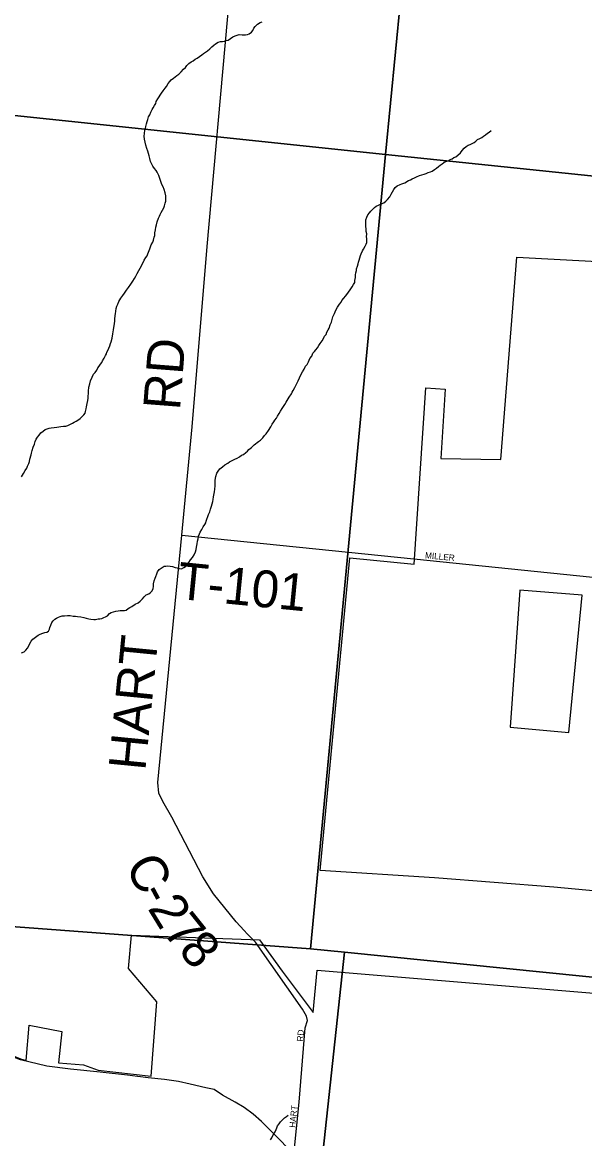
# Model space of a CAD drawing. Extents: x 0 to 1064, y 0 to 440.
# Drawn here: x 221.76 to 235.6, y 251.21 to 278.69 of the extents above; entities that cross this region are included whole.
import ezdxf

# ---------------------------------------------------------------- set-up
doc = ezdxf.new("R2010")
doc.units = 0
for name, color, linetype in [('GM_X_City_Street', 7, 'Continuous'), ('GM_X_City_Street_Text', 7, 'Continuous'), ('GM_X_Corporation', 7, 'Continuous'), ('GM_X_County_Road', 7, 'Continuous'), ('GM_X_County_Road_Text', 7, 'Continuous'), ('GM_X_Minor_River', 7, 'Continuous'), ('GM_X_Section', 7, 'Continuous'), ('GM_X_State_Route', 7, 'Continuous'), ('GM_X_Township_Road', 7, 'Continuous'), ('GM_X_Township_Road_Text', 7, 'Continuous')]:
    doc.layers.add(name, color=color, linetype=linetype)

msp = doc.modelspace()

# ---------------------------------------------------------------- linework, layer by layer
at = {"layer": 'GM_X_City_Street'}
for points in [[(231.391, 265.48), (236.44, 264.965), (236.464, 264.962)], [(228.439, 250.811), (228.57, 252.107), (228.719, 253.935), (228.778, 254.116), (228.756, 254.226), (228.656, 254.399), (227.498, 256.041), (227.295, 256.246), (227.217, 256.331)]]:
    msp.add_lwpolyline(points, dxfattribs=at)
at = {"layer": 'GM_X_Corporation'}
for points in [[(236.156, 257.273), (234.842, 257.395), (231.903, 257.627), (229.09, 257.81), (229.82, 265.507), (231.403, 265.346), (231.688, 269.689), (232.167, 269.655), (232.057, 267.953), (233.533, 267.924), (233.933, 272.908), (238.971, 272.631)], [(220.29, 250.863), (220.135, 251.369), (220.047, 251.658), (219.941, 252.103), (219.856, 252.399), (219.855, 252.54), (221.032, 251.94), (221.207, 253.378), (221.71, 253.174), (221.851, 253.132), (221.924, 254), (222.731, 253.848), (222.653, 253.074), (223.263, 253.025), (223.623, 252.895), (224.929, 252.745), (225.073, 254.579), (224.374, 255.398), (224.448, 256.215), (227.597, 256.102), (228.152, 255.327), (228.915, 254.315), (229.017, 255.354), (236.023, 254.775)]]:
    msp.add_lwpolyline(points, dxfattribs=at)
msp.add_lwpolyline([(234.002, 264.711), (233.766, 261.334), (235.213, 261.207), (235.541, 264.587)], close=True, dxfattribs=at)
at = {"layer": 'GM_X_County_Road'}
msp.add_lwpolyline([(227.217, 256.331), (227.021, 256.544), (226.463, 257.231), (226.198, 257.65), (225.438, 259.12), (225.221, 259.508), (225.122, 259.711), (225.097, 259.973), (225.685, 266.061), (225.937, 268.726), (226.312, 273.171), (227.313, 284.338), (227.421, 286.562), (227.469, 287.662), (227.522, 288.708), (227.683, 291.298), (227.726, 291.973), (227.812, 292.884)], dxfattribs=at)
at = {"layer": 'GM_X_Minor_River'}
for points in [[(227.047, 278.373), (227.096, 278.383), (227.169, 278.381), (227.211, 278.38), (227.254, 278.379), (227.303, 278.389), (227.346, 278.406), (227.396, 278.441), (227.434, 278.482), (227.46, 278.542), (227.492, 278.584), (227.543, 278.643), (227.611, 278.677), (227.66, 278.694)], [(224.894, 273.109), (224.928, 273.205), (224.967, 273.277), (224.987, 273.325), (225.007, 273.397), (225.021, 273.439), (225.023, 273.506), (225.037, 273.578), (225.046, 273.645), (225.06, 273.699), (225.081, 273.777), (225.108, 273.861), (225.134, 273.915), (225.153, 273.957), (225.173, 274.005), (225.206, 274.065), (225.238, 274.118), (225.258, 274.166), (225.278, 274.232), (225.292, 274.287), (225.294, 274.341), (225.29, 274.414), (225.275, 274.488), (225.247, 274.573), (225.225, 274.635), (225.196, 274.696), (225.168, 274.764), (225.14, 274.838), (225.118, 274.917), (225.078, 274.997), (225.049, 275.041), (225.008, 275.091), (224.967, 275.147), (224.945, 275.196), (224.91, 275.258), (224.901, 275.337), (224.878, 275.398), (224.862, 275.459), (224.846, 275.515), (224.824, 275.582), (224.796, 275.662), (224.78, 275.735), (224.764, 275.809), (224.76, 275.881), (224.763, 275.948), (224.777, 276.027), (224.791, 276.075), (224.799, 276.123), (224.819, 276.183), (224.833, 276.244), (224.847, 276.292), (224.867, 276.358), (224.894, 276.412), (224.92, 276.472), (224.953, 276.537), (224.978, 276.579), (225.011, 276.639), (225.043, 276.686), (225.056, 276.734), (225.095, 276.8), (225.127, 276.848), (225.153, 276.889), (225.185, 276.943), (225.224, 277.002), (225.274, 277.062), (225.306, 277.103), (225.351, 277.181), (225.389, 277.228), (225.421, 277.27), (225.477, 277.31), (225.521, 277.345), (225.565, 277.38), (225.608, 277.409), (225.665, 277.468), (225.728, 277.533), (225.778, 277.574), (225.804, 277.622), (225.861, 277.675), (225.917, 277.71), (225.96, 277.739), (226.016, 277.779), (226.06, 277.802), (226.122, 277.843), (226.178, 277.884), (226.222, 277.919), (226.266, 277.954), (226.315, 277.983), (226.378, 278.029), (226.422, 278.083), (226.472, 278.123), (226.516, 278.159), (226.578, 278.199), (226.633, 278.21), (226.682, 278.214), (226.731, 278.225), (226.774, 278.236), (226.829, 278.246), (226.886, 278.287), (226.942, 278.327), (226.998, 278.356), (227.047, 278.373)], [(229.484, 271.613), (229.517, 271.673), (229.562, 271.745), (229.606, 271.798), (229.626, 271.84), (229.67, 271.893), (229.709, 271.946), (229.746, 271.988), (229.785, 272.041), (229.829, 272.101), (229.88, 272.172), (229.913, 272.232), (229.939, 272.285), (229.94, 272.328), (229.955, 272.406), (229.963, 272.467), (229.971, 272.521), (229.985, 272.575), (229.987, 272.618), (230.007, 272.684), (230.021, 272.738), (230.034, 272.78), (230.048, 272.835), (230.062, 272.889), (230.083, 272.949), (230.102, 272.991), (230.129, 273.057), (230.155, 273.104), (230.2, 273.176), (230.22, 273.224), (230.239, 273.266), (230.236, 273.363), (230.232, 273.406), (230.234, 273.478), (230.224, 273.539), (230.22, 273.612), (230.216, 273.655), (230.217, 273.704), (230.213, 273.77), (230.215, 273.825), (230.236, 273.891), (230.262, 273.951), (230.3, 273.998), (230.338, 274.04), (230.376, 274.081), (230.426, 274.128), (230.47, 274.163), (230.525, 274.186), (230.587, 274.214), (230.655, 274.242), (230.705, 274.283), (230.749, 274.325), (230.806, 274.39), (230.833, 274.456), (230.871, 274.515), (230.903, 274.569), (230.935, 274.616), (230.986, 274.663), (231.06, 274.691), (231.103, 274.714), (231.177, 274.736), (231.264, 274.788), (231.313, 274.805), (231.357, 274.834), (231.412, 274.857), (231.462, 274.879), (231.536, 274.913), (231.591, 274.93), (231.653, 274.952), (231.702, 274.963), (231.745, 274.986), (231.801, 275.008), (231.844, 275.025), (231.906, 275.06), (231.95, 275.095), (232, 275.136), (232.044, 275.171), (232.093, 275.2), (232.137, 275.235), (232.186, 275.258), (232.236, 275.28), (232.292, 275.309), (232.335, 275.326), (232.378, 275.355), (232.428, 275.378), (232.478, 275.419), (232.547, 275.477), (232.585, 275.531), (232.63, 275.59), (232.68, 275.625), (232.736, 275.66), (232.779, 275.676), (232.834, 275.705), (232.878, 275.728), (232.921, 275.757), (232.965, 275.798), (233.021, 275.827), (233.065, 275.85), (233.108, 275.885), (233.158, 275.92), (233.208, 275.955)], [(233.208, 275.955), (233.251, 275.978), (233.295, 276.019)], [(221.789, 267.577), (221.828, 267.655), (221.867, 267.714), (221.886, 267.762), (221.919, 267.828), (221.939, 267.876), (221.947, 267.936), (221.975, 268.039), (221.988, 268.081), (222.003, 268.147), (222.029, 268.225), (222.056, 268.303), (222.071, 268.364), (222.103, 268.429), (222.129, 268.477), (222.173, 268.524), (222.218, 268.578), (222.274, 268.618), (222.324, 268.659), (222.373, 268.682), (222.422, 268.693), (222.471, 268.703), (222.545, 268.713), (222.606, 268.723), (222.655, 268.728), (222.704, 268.733), (222.771, 268.743), (222.832, 268.747), (222.875, 268.764), (222.931, 268.786), (222.993, 268.821), (223.036, 268.844), (223.086, 268.866), (223.129, 268.889), (223.185, 268.93), (223.223, 268.972), (223.274, 269.025), (223.305, 269.066), (223.313, 269.108), (223.327, 269.169), (223.341, 269.217), (223.356, 269.307), (223.37, 269.374), (223.379, 269.434), (223.38, 269.477), (223.389, 269.561), (223.39, 269.604), (223.399, 269.701), (223.421, 269.785), (223.435, 269.864), (223.481, 269.953), (223.514, 270.025), (223.552, 270.066), (223.596, 270.126), (223.616, 270.18), (223.654, 270.221), (223.68, 270.269), (223.712, 270.31), (223.731, 270.352), (223.77, 270.418), (223.803, 270.484), (223.829, 270.525), (223.842, 270.567), (223.875, 270.627), (223.888, 270.669), (223.914, 270.723), (223.928, 270.777), (223.942, 270.825), (223.969, 270.909), (223.985, 271.018), (224.006, 271.115), (224.022, 271.224), (224.03, 271.266), (224.038, 271.338), (224.039, 271.381), (224.042, 271.466), (224.05, 271.508), (224.058, 271.575), (224.066, 271.641), (224.086, 271.695), (224.106, 271.749), (224.133, 271.815), (224.184, 271.899), (224.229, 271.964), (224.274, 272.017), (224.325, 272.095), (224.37, 272.16), (224.427, 272.243), (224.478, 272.314), (224.517, 272.38), (224.555, 272.44), (224.588, 272.499), (224.627, 272.577), (224.659, 272.637), (224.705, 272.726), (224.757, 272.828), (224.802, 272.899), (224.828, 272.941), (224.847, 272.983), (224.861, 273.025), (224.894, 273.109)], [(226.083, 265.969), (226.098, 266.041), (226.118, 266.095), (226.138, 266.137), (226.176, 266.203), (226.209, 266.269), (226.253, 266.322), (226.273, 266.364), (226.287, 266.406), (226.3, 266.454), (226.327, 266.52), (226.341, 266.568), (226.373, 266.64), (226.394, 266.706), (226.414, 266.778), (226.428, 266.833), (226.449, 266.893), (226.456, 266.941), (226.465, 267.008), (226.479, 267.086), (226.487, 267.128), (226.495, 267.195), (226.504, 267.273), (226.506, 267.334), (226.507, 267.377), (226.509, 267.419), (226.518, 267.504), (226.545, 267.588), (226.583, 267.635), (226.621, 267.695), (226.684, 267.748), (226.74, 267.794), (226.815, 267.835), (226.858, 267.87), (226.926, 267.898), (226.988, 267.932), (227.044, 267.955), (227.1, 267.99), (227.156, 268.03), (227.199, 268.047), (227.262, 268.094), (227.305, 268.129), (227.337, 268.171), (227.4, 268.217), (227.469, 268.282), (227.575, 268.364), (227.625, 268.398), (227.682, 268.457), (227.72, 268.517), (227.764, 268.558), (227.816, 268.642), (227.873, 268.725), (227.912, 268.796), (227.95, 268.85), (227.976, 268.892), (228.014, 268.945), (228.04, 268.993), (228.079, 269.058), (228.117, 269.118), (228.156, 269.177), (228.188, 269.231), (228.22, 269.279), (228.252, 269.332), (228.278, 269.374), (228.304, 269.416), (228.33, 269.457), (228.381, 269.541), (228.401, 269.583), (228.426, 269.624), (228.465, 269.696), (228.498, 269.762), (228.55, 269.857), (228.577, 269.935), (228.616, 270.007), (228.654, 270.079), (228.693, 270.15), (228.732, 270.222), (228.77, 270.263), (228.803, 270.329), (228.836, 270.407), (228.881, 270.472), (228.913, 270.538), (228.951, 270.586), (228.983, 270.627), (229.021, 270.675), (229.06, 270.728), (229.092, 270.782), (229.137, 270.847), (229.175, 270.901), (229.195, 270.961), (229.233, 271.002), (229.253, 271.056), (229.285, 271.116), (229.311, 271.157), (229.338, 271.242), (229.371, 271.307), (229.385, 271.368), (229.405, 271.434), (229.439, 271.518), (229.458, 271.56), (229.484, 271.613)], [(221.738, 267.5), (221.789, 267.577)], [(221.741, 263.164), (221.803, 263.193), (221.847, 263.234), (221.885, 263.281), (221.924, 263.353), (221.943, 263.395), (221.975, 263.449), (222.02, 263.502), (222.082, 263.555), (222.151, 263.601), (222.2, 263.624), (222.262, 263.652), (222.311, 263.663), (222.36, 263.674), (222.404, 263.703), (222.43, 263.75), (222.437, 263.793), (222.457, 263.847), (222.484, 263.913), (222.516, 263.954), (222.56, 263.995), (222.603, 264.018), (222.647, 264.041), (222.69, 264.064), (222.739, 264.075), (222.794, 264.079), (222.867, 264.083), (222.934, 264.081), (223.013, 264.072), (223.067, 264.065), (223.116, 264.057), (223.201, 264.048), (223.273, 264.034), (223.334, 264.02), (223.394, 264), (223.443, 263.998), (223.516, 263.99), (223.558, 263.989), (223.625, 263.999), (223.668, 264.004), (223.717, 264.014), (223.761, 264.037), (223.804, 264.054), (223.853, 264.077), (223.904, 264.13), (223.947, 264.159), (224.003, 264.175), (224.064, 264.192), (224.119, 264.202), (224.168, 264.207), (224.223, 264.211), (224.272, 264.21), (224.315, 264.22), (224.365, 264.255), (224.408, 264.278), (224.458, 264.307), (224.539, 264.365), (224.607, 264.4), (224.663, 264.44), (224.719, 264.493), (224.758, 264.547), (224.808, 264.594), (224.87, 264.622), (224.913, 264.651), (224.957, 264.692), (224.977, 264.746), (224.991, 264.801), (224.987, 264.861), (225.002, 264.94), (225.029, 265.006), (225.042, 265.048), (225.069, 265.114), (225.082, 265.156), (225.127, 265.215), (225.202, 265.268), (225.251, 265.296), (225.294, 265.301), (225.343, 265.306), (225.398, 265.298), (225.458, 265.29), (225.518, 265.27), (225.573, 265.256), (225.621, 265.243), (225.676, 265.235), (225.731, 265.263), (225.775, 265.292), (225.819, 265.34), (225.857, 265.393), (225.902, 265.458), (225.946, 265.512), (225.985, 265.577), (226.024, 265.649), (226.038, 265.709), (226.046, 265.77), (226.061, 265.848), (226.069, 265.915), (226.083, 265.969)], [(227.868, 251.176), (227.9, 251.23), (227.913, 251.272), (227.946, 251.325), (227.984, 251.379), (228.01, 251.433), (228.024, 251.475), (228.037, 251.523), (228.081, 251.57), (228.114, 251.624), (228.164, 251.671), (228.214, 251.718), (228.258, 251.753), (228.302, 251.788)]]:
    msp.add_lwpolyline(points, dxfattribs=at)
at = {"layer": 'GM_X_Section'}
for points in [[(232.294, 291.87), (230.695, 275.436), (214.149, 277.17), (215.966, 295.854)], [(248.821, 289.79), (247.278, 273.713), (230.695, 275.436), (232.294, 291.87)], [(230.695, 275.436), (228.85, 255.88), (213.239, 257.045), (212.38, 257.134), (214.149, 277.17)], [(247.278, 273.713), (245.391, 254.213), (229.691, 255.797), (228.85, 255.88), (230.695, 275.436)], [(213.239, 257.045), (228.85, 255.88), (229.691, 255.797), (227.888, 239.125), (211.527, 240.716)], [(229.691, 255.797), (245.391, 254.213), (246.002, 254.147), (244.181, 237.481), (227.888, 239.125)]]:
    msp.add_lwpolyline(points, close=True, dxfattribs=at)
at = {"layer": 'GM_X_State_Route'}
for points in [[(224.597, 252.738), (224.35, 252.768), (223.676, 252.844), (222.947, 252.916), (222.364, 252.99), (221.71, 253.145), (221.312, 253.301), (221.165, 253.371)], [(228.541, 250.689), (228.439, 250.811), (228.134, 251.141), (227.926, 251.353), (227.647, 251.627), (227.444, 251.808), (227.223, 251.977), (226.994, 252.11), (226.688, 252.282), (226.484, 252.42), (226.278, 252.455), (225.891, 252.55), (225.606, 252.611), (225.26, 252.662), (224.853, 252.707), (224.601, 252.738), (224.597, 252.738)]]:
    msp.add_lwpolyline(points, dxfattribs=at)
at = {"layer": 'GM_X_Township_Road'}
msp.add_lwpolyline([(225.685, 266.061), (231.391, 265.48)], dxfattribs=at)

# ---------------------------------------------------------------- texts
at = {"layer": 'GM_X_City_Street_Text'}
for s, rotation, p in [('MILLER', 354.5067, (231.665, 265.496)), ('RD', 83.9946, (228.663, 253.592)), ('HART', 83.9883, (228.476, 251.472))]:
    msp.add_text(s, height=0.1515, rotation=rotation, dxfattribs=at).set_placement(p)
at = {"layer": 'GM_X_County_Road_Text'}
for s, height, rotation, p in [('RD', 0.9091, 85.5257, (225.638, 269.123)), ('HART', 0.9091, 84.4157, (224.785, 260.25)), ('C', 0.909, 297.546, (224.275, 257.927)), ('2', 0.909, 301.4886, (224.83, 256.877)), ('-', 0.909, 298.2173, (224.626, 257.255)), ('7', 0.909, 308.6684, (225.194, 256.298)), ('8', 0.909, 311.135, (225.572, 255.828))]:
    msp.add_text(s, height=height, rotation=rotation, dxfattribs=at).set_placement(p)
at = {"layer": 'GM_X_Township_Road_Text'}
msp.add_text('T-101', height=0.9091, rotation=354.3731, dxfattribs=at).set_placement((225.548, 264.499))

doc.saveas('drawing.dxf')
